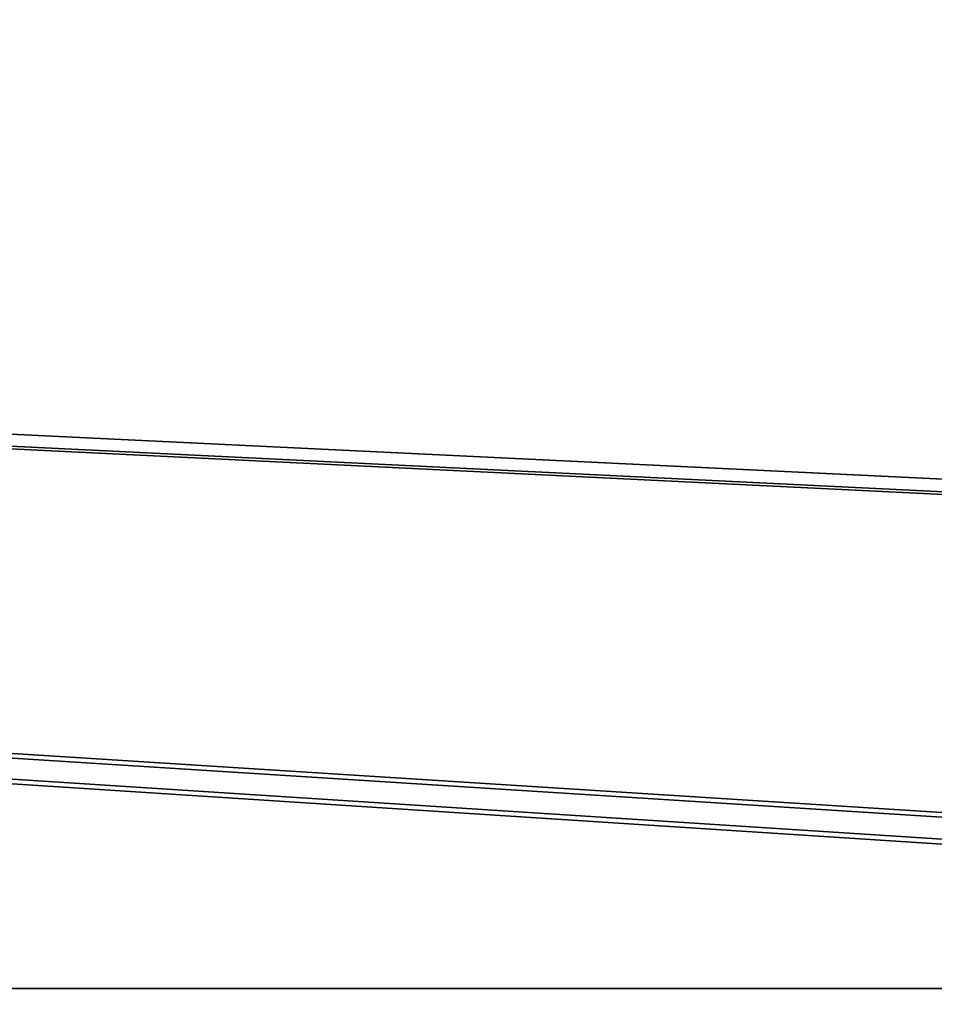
# Model space of a CAD drawing. Header units: millimetres. Extents: x -603 to 3703, y -120 to 249.
# Tile 1016 of 1056: x 3115 to 3143, y 23 to 52. Entities that reach past the tile are written whole.
import ezdxf

# ---------------------------------------------------------------- set-up
doc = ezdxf.new("R2010")
doc.units = ezdxf.units.MM
doc.layers.add('151', color=7, linetype='Continuous', true_color=0xffffff)

# ---------------------------------------------------------------- blocks, each defined once
blk = doc.blocks.new('UG_SURFACE_003')
at = {"layer": '151', "color": 252, "linetype": 'Continuous', "lineweight": 35}
for points in [[(3702.5, -30, 2213), (3702.5, 229.8, 2213), (2297.5, 229.8, 2213), (2297.5, -30, 2213)], [(2447.5, -30, 2063), (2447.5, 229.8, 2063), (3552.5, 229.8, 2063), (3552.5, -30, 2063)]]:
    blk.add_3dface(points, dxfattribs=at)
blk = doc.blocks.new('UG_SURFACE_205')
at = {"layer": '151', "color": 7, "linetype": 'Continuous', "lineweight": 35}
for points in [[(3496.15, 10.45, 2004.65), (3496.15, 228.45, 2004.65), (2503.85, 228.45, 2004.65), (2503.85, 10.45, 2004.65)], [(2504, 10.45, 2004.5), (2504, 228.45, 2004.5), (3496, 228.45, 2004.5), (3496, 10.45, 2004.5)]]:
    blk.add_3dface(points, dxfattribs=at)
blk = doc.blocks.new('UG_SURFACE_206')
at = {"layer": '151', "color": 41, "linetype": 'Continuous', "lineweight": 35}
for points in [[(3496.15, 228.45, 2004.65), (3496.15, 10.45, 2004.65), (2503.85, 10.45, 2004.65), (2503.85, 228.45, 2004.65)], [(3510, 18.3, 2018.5), (3510, 70.3, 2018.5), (2490, 70.3, 2018.5), (2490, 18.3, 2018.5)]]:
    blk.add_3dface(points, dxfattribs=at)
blk = doc.blocks.new('UG_SURFACE_221')
at = {"layer": '151', "color": 252, "linetype": 'Continuous', "lineweight": 35}
for points in [[(2488.5, 69.8, 2021), (3223.033, 23.101, 2021), (3225.533, 23.101, 2021)], [(2488.5, 69.8, 2021), (3211.633, 23.101, 2021), (3223.033, 23.101, 2021)], [(3225.533, 23.101, 2021), (3443.8, 23.101, 2021), (2488.5, 69.8, 2021)], [(2488.5, 69.8, 2021), (3209.133, 23.101, 2021), (3211.633, 23.101, 2021)], [(2790.867, 23.101, 2021), (3209.133, 23.101, 2021), (2488.5, 69.8, 2021)], [(3511.5, 69.8, 2021), (2488.5, 69.8, 2021), (3443.8, 23.101, 2021), (3446.3, 23.101, 2021)], [(2488.5, 69.8, 2019.5), (3211.633, 23.101, 2019.5), (3209.133, 23.101, 2019.5)], [(2488.5, 69.8, 2019.5), (3223.033, 23.101, 2019.5), (3211.633, 23.101, 2019.5)], [(3209.133, 23.101, 2019.5), (2790.867, 23.101, 2019.5), (2488.5, 69.8, 2019.5)], [(2488.5, 69.8, 2019.5), (3457.7, 23.101, 2019.5), (3446.3, 23.101, 2019.5)], [(2488.5, 69.8, 2019.5), (3443.8, 23.101, 2019.5), (3225.533, 23.101, 2019.5)], [(3225.533, 23.101, 2019.5), (3223.033, 23.101, 2019.5), (2488.5, 69.8, 2019.5)], [(2488.5, 69.8, 2019.5), (3511.5, 69.8, 2019.5), (3460.2, 23.101, 2019.5), (3457.7, 23.101, 2019.5)], [(3446.3, 23.101, 2019.5), (3443.8, 23.101, 2019.5), (2488.5, 69.8, 2019.5)], [(2790.867, 23.101, 2021), (2790.867, 18.38, 2021), (3209.133, 18.38, 2021), (3209.133, 23.101, 2021)], [(2790.867, 23.101, 2019.5), (3209.133, 23.101, 2019.5), (3042.327, 18.38, 2019.5), (2957.673, 18.38, 2019.5)], [(3209.133, 23.101, 2019.5), (3126.98, 18.38, 2019.5), (3042.327, 18.38, 2019.5)], [(3209.133, 23.101, 2019.5), (3209.133, 18.38, 2019.5), (3126.98, 18.38, 2019.5)]]:
    blk.add_3dface(points, dxfattribs=at)
blk = doc.blocks.new('UG_SURFACE_230')
at = {"layer": '151', "color": 252, "linetype": 'Continuous', "lineweight": 35}
for points in [[(2486, -46.92, 2022.5), (3514, -46.92, 2022.5), (3514, 62.92, 2022.5), (2486, 62.92, 2022.5)], [(2487.5, -46.92, 2021), (2487.5, 62.92, 2021), (3512.5, 62.92, 2021), (3512.5, -46.92, 2021)]]:
    blk.add_3dface(points, dxfattribs=at)

msp = doc.modelspace()

# ---------------------------------------------------------------- block references
at = {"layer": '151', "color": 252, "linetype": 'Continuous', "lineweight": -3, "true_color": 0x939598}
for name in ['UG_SURFACE_205', 'UG_SURFACE_003', 'UG_SURFACE_206', 'UG_SURFACE_230', 'UG_SURFACE_221']:
    msp.add_blockref(name, (0, 0), dxfattribs=at)

doc.saveas('drawing.dxf')
